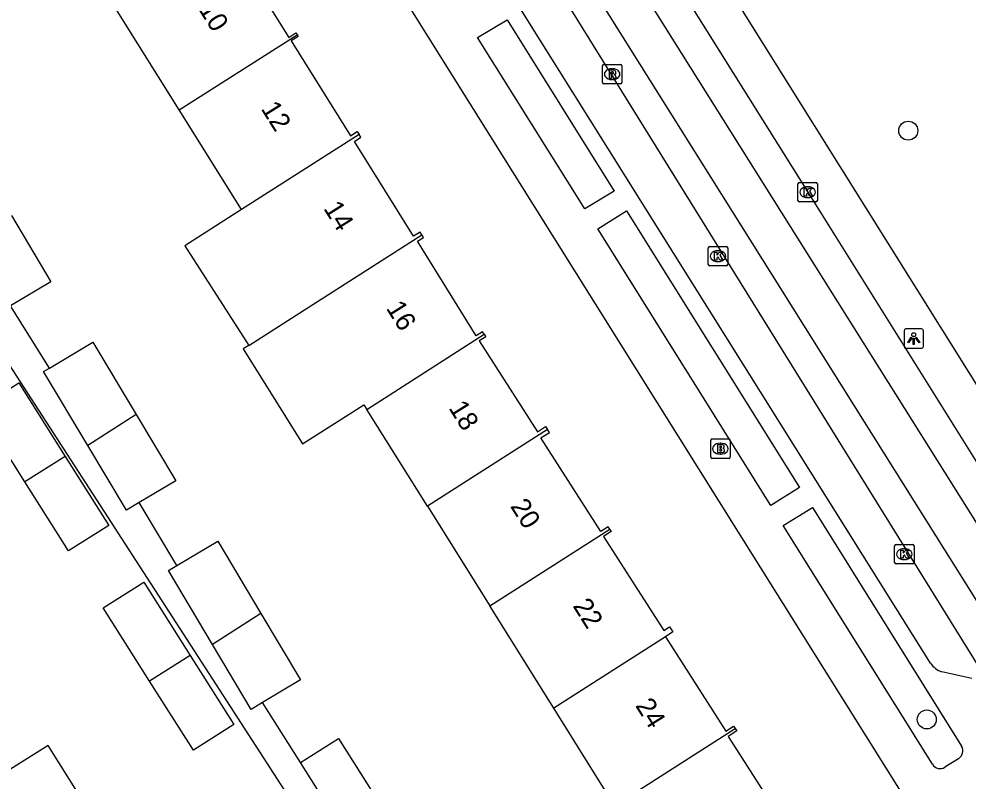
# Model space of a CAD drawing. Extents: x 160077 to 160945, y 386481 to 387498.
# Drawn here: x 160375.48 to 160424.31, y 387056.77 to 387095.99 of the extents above; entities that cross this region are included whole.
import ezdxf

# ---------------------------------------------------------------- set-up
doc = ezdxf.new("R2010")
doc.units = 0
for name, color, linetype in [('IMGEO_Boom', 7, 'Continuous'), ('IMGEO_Brandkraan', 7, 'Continuous'), ('IMGEO_Kolk', 7, 'Continuous'), ('IMGEO_Lichtpunt', 7, 'Continuous'), ('IMGEO_Pand', 7, 'Continuous'), ('IMGEO_Pand_nummerreeks', 7, 'Continuous'), ('IMGEO_Rijbaan_lokaal_gesloten', 7, 'Continuous'), ('IMGEO_Rioolput', 7, 'Continuous'), ('IMGEO_Voetpad_open', 7, 'Continuous')]:
    doc.layers.add(name, color=color, linetype=linetype)

msp = doc.modelspace()

# ---------------------------------------------------------------- linework, layer by layer
at = {"layer": 'IMGEO_Boom'}
for centre in [(160421.241, 387090.241), (160422.191, 387059.936)]:
    msp.add_circle(centre, 0.489, dxfattribs=at)
at = {"layer": 'IMGEO_Brandkraan'}
for p, q in [((160411.074, 387073.447), (160411.074, 387074.299)), ((160411.149, 387074.373), (160412.001, 387074.373)), ((160411.562, 387074.153), (160411.587, 387074.153)), ((160412.075, 387074.299), (160412.075, 387073.447)), ((160411.585, 387073.593), (160411.56, 387073.593)), ((160412.001, 387073.373), (160411.149, 387073.373))]:
    msp.add_line(p, q, dxfattribs=at)
for points in [[(160411.074, 387073.447), (160411.074, 387074.299)], [(160411.149, 387074.373), (160412.001, 387074.373)], [(160411.422, 387074.073), (160411.422, 387073.673), (160411.635, 387073.673)], [(160411.653, 387074.073), (160411.422, 387074.073)], [(160411.601, 387073.992), (160411.547, 387073.992), (160411.547, 387073.916)], [(160412.075, 387074.299), (160412.075, 387073.447)], [(160411.547, 387073.916), (160411.6, 387073.916)], [(160411.609, 387073.84), (160411.547, 387073.84), (160411.547, 387073.759)], [(160411.547, 387073.759), (160411.609, 387073.759)], [(160412.001, 387073.373), (160411.149, 387073.373)]]:
    msp.add_lwpolyline(points, dxfattribs=at)
for centre, radius, start, end in [((160411.151, 387074.297), 0.0765, 91.552, 178.448), ((160411.151, 387074.297), 0.0765, 91.552, 178.448), ((160411.602, 387073.954), 0.0379, 267.8285, 90.9355), ((160411.657, 387073.928), 0.145, 59.4692, 91.5367), ((160411.682, 387073.975), 0.0922, 285.5137, 58.1501), ((160411.999, 387074.297), 0.0765, 1.552, 88.448), ((160411.999, 387074.297), 0.0765, 1.552, 88.448), ((160411.61, 387073.799), 0.0404, 269.8759, 90.5077), ((160411.641, 387073.924), 0.251, 268.6676, 293.5347), ((160411.687, 387073.783), 0.105, 301.3115, 78.989), ((160411.151, 387073.449), 0.0765, 181.552, 268.448), ((160411.151, 387073.449), 0.0765, 181.552, 268.448), ((160411.999, 387073.449), 0.0765, 271.552, 358.448), ((160411.999, 387073.449), 0.0765, 271.552, 358.448)]:
    msp.add_arc(centre, radius, start, end, dxfattribs=at)
for centre, major_axis, ratio, start_param, end_param in [((160411.561, 387073.873), (-0.387, 0.002), 0.722429, 4.712389, 7.853982), ((160411.586, 387073.873), (-0.39, 0.002), 0.717154, 1.570796, 4.712389)]:
    msp.add_ellipse(centre, major_axis=major_axis, ratio=ratio, start_param=start_param, end_param=end_param, dxfattribs=at)
at = {"layer": 'IMGEO_Kolk'}
for p, q in [((160415.562, 387086.646), (160415.562, 387087.498)), ((160415.637, 387087.572), (160416.489, 387087.572)), ((160416.05, 387087.352), (160416.075, 387087.352)), ((160416.563, 387087.498), (160416.563, 387086.646)), ((160416.073, 387086.792), (160416.048, 387086.792)), ((160416.489, 387086.572), (160415.637, 387086.572)), ((160410.947, 387083.357), (160410.947, 387084.209)), ((160411.022, 387084.283), (160411.874, 387084.283)), ((160411.948, 387084.209), (160411.948, 387083.357)), ((160411.435, 387084.063), (160411.46, 387084.063)), ((160411.874, 387083.283), (160411.022, 387083.283)), ((160411.458, 387083.503), (160411.433, 387083.503)), ((160420.534, 387068.015), (160420.534, 387068.867)), ((160420.609, 387068.941), (160421.461, 387068.941)), ((160421.022, 387068.721), (160421.047, 387068.721)), ((160421.535, 387068.867), (160421.535, 387068.015)), ((160421.045, 387068.161), (160421.02, 387068.161)), ((160421.461, 387067.941), (160420.609, 387067.941))]:
    msp.add_line(p, q, dxfattribs=at)
for points in [[(160415.562, 387086.646), (160415.562, 387087.498)], [(160415.637, 387087.572), (160416.489, 387087.572)], [(160415.883, 387087.272), (160416.006, 387087.272), (160416.006, 387087.121), (160416.136, 387087.272), (160416.3, 387087.272), (160416.154, 387087.121), (160416.307, 387086.872), (160416.155, 387086.872), (160416.07, 387087.036), (160416.006, 387086.969), (160416.006, 387086.872), (160415.883, 387086.872), (160415.883, 387087.272)], [(160416.563, 387087.498), (160416.563, 387086.646)], [(160416.489, 387086.572), (160415.637, 387086.572)], [(160410.947, 387083.357), (160410.947, 387084.209)], [(160411.022, 387084.283), (160411.874, 387084.283)], [(160411.948, 387084.209), (160411.948, 387083.357)], [(160411.268, 387083.983), (160411.391, 387083.983), (160411.391, 387083.832), (160411.521, 387083.983), (160411.685, 387083.983), (160411.539, 387083.832), (160411.692, 387083.583), (160411.54, 387083.583), (160411.455, 387083.747), (160411.391, 387083.68), (160411.391, 387083.583), (160411.268, 387083.583), (160411.268, 387083.983)], [(160411.874, 387083.283), (160411.022, 387083.283)], [(160420.534, 387068.015), (160420.534, 387068.867)], [(160420.609, 387068.941), (160421.461, 387068.941)], [(160420.855, 387068.641), (160420.978, 387068.641), (160420.978, 387068.49), (160421.108, 387068.641), (160421.272, 387068.641), (160421.126, 387068.49), (160421.279, 387068.241), (160421.127, 387068.241), (160421.042, 387068.405), (160420.978, 387068.338), (160420.978, 387068.241), (160420.855, 387068.241), (160420.855, 387068.641)], [(160421.535, 387068.867), (160421.535, 387068.015)], [(160421.461, 387067.941), (160420.609, 387067.941)]]:
    msp.add_lwpolyline(points, dxfattribs=at)
for centre, start, end in [((160415.639, 387087.496), 91.552, 178.448), ((160415.639, 387087.496), 91.552, 178.448), ((160416.487, 387087.496), 1.552, 88.448), ((160416.487, 387087.496), 1.552, 88.448), ((160415.639, 387086.648), 181.552, 268.448), ((160415.639, 387086.648), 181.552, 268.448), ((160416.487, 387086.648), 271.552, 358.448), ((160416.487, 387086.648), 271.552, 358.448), ((160411.024, 387084.207), 91.552, 178.448), ((160411.024, 387084.207), 91.552, 178.448), ((160411.872, 387084.207), 1.552, 88.448), ((160411.872, 387084.207), 1.552, 88.448), ((160411.024, 387083.359), 181.552, 268.448), ((160411.024, 387083.359), 181.552, 268.448), ((160411.872, 387083.359), 271.552, 358.448), ((160411.872, 387083.359), 271.552, 358.448), ((160420.611, 387068.865), 91.552, 178.448), ((160420.611, 387068.865), 91.552, 178.448), ((160421.459, 387068.865), 1.552, 88.448), ((160421.459, 387068.865), 1.552, 88.448), ((160420.611, 387068.017), 181.552, 268.448), ((160420.611, 387068.017), 181.552, 268.448), ((160421.459, 387068.017), 271.552, 358.448), ((160421.459, 387068.017), 271.552, 358.448)]:
    msp.add_arc(centre, 0.0765, start, end, dxfattribs=at)
for centre, major_axis, ratio, start_param, end_param in [((160416.049, 387087.072), (-0.387, 0.002), 0.722429, 4.712389, 7.853982), ((160416.074, 387087.072), (-0.39, 0.002), 0.717154, 1.570796, 4.712389), ((160411.434, 387083.783), (-0.387, 0.002), 0.722429, 4.712389, 7.853982), ((160411.459, 387083.783), (-0.39, 0.002), 0.717154, 1.570796, 4.712389), ((160421.021, 387068.441), (-0.387, 0.002), 0.722429, 4.712389, 7.853982), ((160421.046, 387068.441), (-0.39, 0.002), 0.717154, 1.570796, 4.712389)]:
    msp.add_ellipse(centre, major_axis=major_axis, ratio=ratio, start_param=start_param, end_param=end_param, dxfattribs=at)
at = {"layer": 'IMGEO_Lichtpunt'}
for p, q in [((160421.022, 387079.942), (160421.022, 387079.135)), ((160421.022, 387079.942), (160421.022, 387079.135)), ((160421.924, 387080.037), (160421.116, 387080.037)), ((160421.924, 387080.037), (160421.116, 387080.037)), ((160422.018, 387079.135), (160422.018, 387079.942)), ((160422.018, 387079.135), (160422.018, 387079.942)), ((160421.116, 387079.041), (160421.924, 387079.041)), ((160421.116, 387079.041), (160421.924, 387079.041))]:
    msp.add_line(p, q, dxfattribs=at)
for points in [[(160421.396, 387079.606), (160421.435, 387079.578), (160421.247, 387079.316), (160421.209, 387079.343), (160421.396, 387079.606)], [(160421.498, 387079.558), (160421.545, 387079.558), (160421.545, 387079.236), (160421.498, 387079.236), (160421.498, 387079.558)], [(160421.608, 387079.578), (160421.646, 387079.605), (160421.833, 387079.343), (160421.794, 387079.315), (160421.608, 387079.578)]]:
    msp.add_lwpolyline(points, dxfattribs=at)
msp.add_circle((160421.521, 387079.74), 0.0994, dxfattribs=at)
for centre, start, end in [((160421.116, 387079.942), 90, 180), ((160421.116, 387079.942), 90, 180), ((160421.924, 387079.942), 0, 90), ((160421.924, 387079.942), 0, 90), ((160421.116, 387079.135), 180, 270), ((160421.116, 387079.135), 180, 270), ((160421.924, 387079.135), 270, 0), ((160421.924, 387079.135), 270, 360)]:
    msp.add_arc(centre, 0.0946, start, end, dxfattribs=at)
at = {"layer": 'IMGEO_Pand'}
for points in [[(160386.606, 387100.28), (160386.675, 387100.169), (160386.303, 387099.937), (160389.359, 387095.037), (160389.732, 387095.27), (160389.79, 387095.178)], [(160383.731, 387091.304), (160380.541, 387096.402)], [(160383.731, 387091.304), (160389.79, 387095.178)], [(160389.79, 387095.178), (160389.848, 387095.084), (160389.486, 387094.859), (160392.531, 387089.976), (160392.888, 387090.199), (160392.981, 387090.05)], [(160386.934, 387086.184), (160383.731, 387091.304)], [(160392.981, 387090.05), (160386.934, 387086.184)], [(160396.207, 387084.879), (160396.123, 387085.013), (160395.785, 387084.802), (160392.738, 387089.687), (160393.076, 387089.898), (160392.981, 387090.05)], [(160386.934, 387086.184), (160384.019, 387084.32), (160387.301, 387079.186)], [(160375.092, 387085.873), (160377.128, 387082.46), (160375.049, 387081.22)], [(160387.301, 387079.186), (160390.167, 387081.018), (160396.207, 387084.879)], [(160399.418, 387079.758), (160399.337, 387079.888), (160399.013, 387079.686), (160395.98, 387084.55), (160396.291, 387084.744), (160396.207, 387084.879)], [(160377.05, 387078.023), (160379.287, 387079.358), (160381.512, 387075.629)], [(160393.373, 387075.893), (160399.418, 387079.758)], [(160399.418, 387079.758), (160399.5, 387079.626), (160399.163, 387079.415), (160402.161, 387074.744), (160402.574, 387075.008), (160402.672, 387074.855)], [(160387.301, 387079.186), (160387.017, 387079.005), (160390.075, 387074.116), (160393.225, 387076.13), (160393.373, 387075.893)], [(160379.017, 387074.034), (160376.745, 387077.841), (160377.05, 387078.023)], [(160375.776, 387072.169), (160373.392, 387075.941), (160375.471, 387077.255), (160377.859, 387073.476)], [(160381.512, 387075.629), (160379.017, 387074.034)], [(160381.512, 387075.629), (160383.548, 387072.216), (160381.669, 387071.095)], [(160396.494, 387070.905), (160393.373, 387075.893)], [(160402.672, 387074.855), (160396.494, 387070.905)], [(160405.88, 387069.73), (160405.805, 387069.847), (160405.422, 387069.602), (160402.337, 387074.424), (160402.771, 387074.701), (160402.672, 387074.855)], [(160381.669, 387071.095), (160381.006, 387070.7), (160379.017, 387074.034)], [(160377.859, 387073.476), (160380.104, 387069.924), (160378.024, 387068.61), (160375.776, 387072.169)], [(160377.859, 387073.476), (160375.776, 387072.169)], [(160396.494, 387070.905), (160399.701, 387065.779)], [(160399.701, 387065.779), (160405.88, 387069.73)], [(160405.88, 387069.73), (160405.953, 387069.615), (160405.555, 387069.36), (160408.655, 387064.514), (160408.96, 387064.709), (160409.133, 387064.439), (160408.748, 387064.193)], [(160383.603, 387067.856), (160385.708, 387069.112), (160387.933, 387065.383)], [(160385.438, 387063.788), (160383.166, 387067.595), (160383.603, 387067.856)], [(160382.204, 387061.913), (160379.82, 387065.685), (160381.899, 387066.999), (160384.287, 387063.22)], [(160402.995, 387060.515), (160399.701, 387065.779)], [(160387.933, 387065.383), (160385.438, 387063.788)], [(160387.933, 387065.383), (160389.969, 387061.97), (160388.018, 387060.806)], [(160408.748, 387064.193), (160402.995, 387060.515)], [(160408.748, 387064.193), (160411.854, 387059.339), (160412.255, 387059.595), (160412.335, 387059.472)], [(160388.018, 387060.806), (160387.427, 387060.454), (160385.438, 387063.788)], [(160384.287, 387063.22), (160386.532, 387059.668), (160384.452, 387058.354), (160382.204, 387061.913)], [(160384.287, 387063.22), (160382.204, 387061.913)], [(160406.136, 387055.508), (160405.641, 387056.286), (160402.995, 387060.515)], [(160412.335, 387059.472), (160412.413, 387059.35), (160411.969, 387059.066), (160415.056, 387054.243), (160415.481, 387054.515), (160415.643, 387054.26), (160409.189, 387050.13), (160409.019, 387050.361), (160409.298, 387050.558), (160406.607, 387054.773), (160406.136, 387055.508)], [(160406.136, 387055.508), (160412.335, 387059.472)], [(160389.97, 387057.718), (160391.928, 387058.955), (160394.345, 387055.131)], [(160377.499, 387051.805), (160380.183, 387053.489), (160376.977, 387058.598), (160374.293, 387056.914)], [(160392.393, 387053.884), (160389.97, 387057.718)]]:
    msp.add_lwpolyline(points, dxfattribs=at)
at = {"layer": 'IMGEO_Rijbaan_lokaal_gesloten'}
for points in [[(160386.556, 387134.162), (160388.289, 387131.421), (160398.089, 387115.794), (160406.823, 387101.852), (160416.063, 387087.072), (160425.845, 387071.435), (160427.037, 387069.523)], [(160454.017, 387023.48), (160405.388, 387100.925), (160385.146, 387133.284)], [(160383.315, 387132.149), (160393.07, 387116.568), (160402.73, 387101.168), (160427.331, 387061.943), (160452.236, 387022.341)], [(160425.761, 387061.225), (160401.279, 387100.695), (160398.645, 387104.519), (160382.171, 387130.783)]]:
    msp.add_lwpolyline(points, dxfattribs=at)
at = {"layer": 'IMGEO_Rioolput'}
for p, q in [((160405.504, 387092.723), (160405.504, 387093.575)), ((160405.579, 387093.649), (160406.431, 387093.649)), ((160406.505, 387093.575), (160406.505, 387092.723)), ((160405.992, 387093.429), (160406.017, 387093.429)), ((160406.431, 387092.649), (160405.579, 387092.649)), ((160406.015, 387092.869), (160405.99, 387092.869))]:
    msp.add_line(p, q, dxfattribs=at)
for points in [[(160405.504, 387092.723), (160405.504, 387093.575)], [(160405.579, 387093.649), (160406.431, 387093.649)], [(160406.505, 387093.575), (160406.505, 387092.723)], [(160406.093, 387093.347), (160405.841, 387093.349), (160405.841, 387092.949)], [(160405.841, 387092.949), (160405.965, 387092.949), (160405.965, 387093.111), (160405.976, 387093.111)], [(160406.019, 387093.268), (160405.965, 387093.268), (160405.965, 387093.187)], [(160405.965, 387093.187), (160406.017, 387093.187)], [(160406.023, 387093.082), (160406.094, 387092.949), (160406.234, 387092.949), (160406.169, 387093.075)], [(160406.431, 387092.649), (160405.579, 387092.649)]]:
    msp.add_lwpolyline(points, dxfattribs=at)
for centre, radius, start, end in [((160405.581, 387093.573), 0.0765, 91.552, 178.448), ((160405.581, 387093.573), 0.0765, 91.552, 178.448), ((160406.429, 387093.573), 0.0765, 1.552, 88.448), ((160406.429, 387093.573), 0.0765, 1.552, 88.448), ((160405.975, 387093.058), 0.0533, 26.0293, 88.6989), ((160406.001, 387093.376), 0.19, 274.7715, 282.9687), ((160406.025, 387093.172), 0.0964, 77.0061, 93.1865), ((160406.039, 387093.229), 0.0378, 276.6634, 79.6772), ((160406.092, 387093.237), 0.109, 350.3612, 89.416), ((160406.09, 387093.237), 0.112, 277.5842, 350.9817), ((160406.074, 387093.022), 0.108, 29.5134, 73.7905), ((160405.581, 387092.725), 0.0765, 181.552, 268.448), ((160405.581, 387092.725), 0.0765, 181.552, 268.448), ((160406.429, 387092.725), 0.0765, 271.552, 358.448), ((160406.429, 387092.725), 0.0765, 271.552, 358.448)]:
    msp.add_arc(centre, radius, start, end, dxfattribs=at)
for centre, major_axis, ratio, start_param, end_param in [((160405.991, 387093.149), (-0.387, 0.002), 0.722429, 4.712389, 7.853982), ((160406.016, 387093.149), (-0.39, 0.002), 0.717154, 1.570796, 4.712389)]:
    msp.add_ellipse(centre, major_axis=major_axis, ratio=ratio, start_param=start_param, end_param=end_param, dxfattribs=at)
at = {"layer": 'IMGEO_Voetpad_open'}
for points in [[(160422.39, 387062.839), (160401.41, 387096.317), (160396.916, 387103.508), (160382.054, 387127.246)], [(160378.372, 387124.087), (160421.163, 387055.706)], [(160426.9, 387073.769), (160411.212, 387098.821)], [(160399.076, 387095.032), (160400.599, 387095.939), (160406.102, 387087.127), (160404.605, 387086.213), (160399.076, 387095.032)], [(160405.261, 387085.188), (160406.735, 387086.113), (160415.648, 387071.876), (160414.164, 387070.953), (160405.261, 387085.188)], [(160377.05, 387078.023), (160375.049, 387081.22)], [(160373.677, 387080.18), (160397.711, 387043.013)], [(160383.603, 387067.856), (160381.669, 387071.095)], [(160414.798, 387069.914), (160416.314, 387070.837), (160423.987, 387058.559)], [(160422.488, 387057.629), (160414.798, 387069.914)], [(160424.503, 387062.043), (160422.974, 387062.393)], [(160389.97, 387057.718), (160388.018, 387060.806)], [(160423.822, 387057.911), (160423.126, 387057.472)]]:
    msp.add_lwpolyline(points, dxfattribs=at)
for centre, radius, start, end in [((160423.233, 387063.338), 0.98, 210.603, 254.6592), ((160423.553, 387058.324), 0.493, 303.0432, 28.3855), ((160422.886, 387057.87), 0.465, 211.2522, 301.0983)]:
    msp.add_arc(centre, radius, start, end, dxfattribs=at)

# ---------------------------------------------------------------- texts
at = {"layer": 'IMGEO_Pand_nummerreeks'}
for s, rotation, p in [('10', 302.0901, (160384.688, 387096.503)), ('12', 302.0901, (160387.903, 387091.375)), ('14', 302.0912, (160391.125, 387086.239)), ('16', 302.0912, (160394.344, 387081.105)), ('18', 302.0901, (160397.565, 387075.968)), ('20', 302.0912, (160400.736, 387070.912)), ('22', 302.0901, (160403.951, 387065.783)), ('24', 302.0901, (160407.172, 387060.647))]:
    msp.add_text(s, height=1, rotation=rotation, dxfattribs=at).set_placement(p)

doc.saveas('drawing.dxf')
